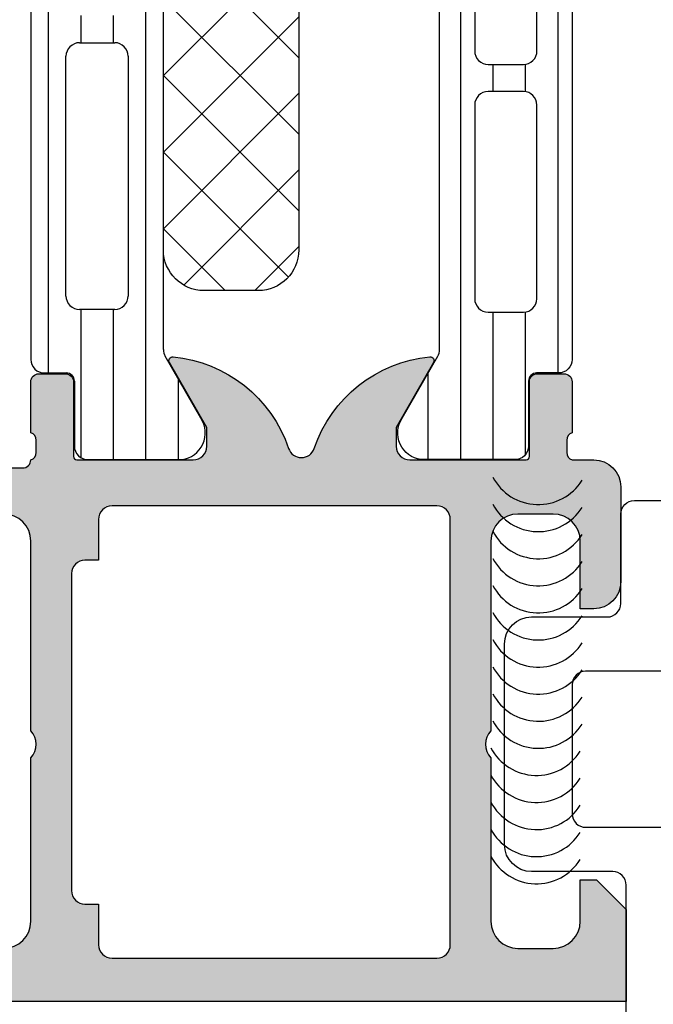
# Model space of a CAD drawing. Header units: millimetres. Extents: x 247761 to 294611, y 172579 to 236863.
# Tile 486 of 596: x 262395 to 262418, y 198208 to 198244. Entities that reach past the tile are written whole.
import ezdxf

# ---------------------------------------------------------------- set-up
doc = ezdxf.new("R2010")
doc.units = ezdxf.units.MM
doc.layers.add('FASÁDA DETAILNÍ', color=4, linetype='Continuous')
doc.layers.add('NOVA', color=240, linetype='Continuous')

# ---------------------------------------------------------------- blocks, each defined once
blk = doc.blocks.new('A$C69D17D4D')
at = {"layer": 'FASÁDA DETAILNÍ'}
h = blk.add_hatch(dxfattribs=at)
h.set_pattern_fill('LINIE', color=256, scale=1.2, angle=90, style=0)
h.set_pattern_definition([(90, (19.28296211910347, -0.6246130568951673), (-1.2, 7.347638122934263e-17), [])])
edge = h.paths.add_edge_path()
edge.add_arc((-12248.18027634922, 24896.40802904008), 0.2999999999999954, -89.99792470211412, 0.0020752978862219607, ccw=False)
edge.add_line((-12248.18026548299, 24896.10802904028), (-12248.9905968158, 24896.10800041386))
edge.add_arc((-12248.99058138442, 24895.608003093), 0.4999973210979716, 90.00176831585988, 180.0023822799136)
edge.add_line((-12249.49057870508, 24895.60798230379), (-12249.49189925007, 24894.76691005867))
edge.add_arc((-12249.69189925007, 24894.76691005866), 0.1999999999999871, -89.99999999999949, 5.115907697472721e-13, ccw=False)
edge.add_line((-12249.69189925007, 24894.56691005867), (-12253.79189925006, 24894.56691005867))
edge.add_arc((-12253.79189925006, 24894.06691005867), 0.5000000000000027, 89.99999999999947, 179.9999999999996)
edge.add_line((-12254.29189925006, 24894.06691005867), (-12254.29189925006, 24893.23616083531))
edge.add_arc((-12253.29189925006, 24893.23616083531), 0.9999999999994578, 180.0000000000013, 254.9999999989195)
edge.add_line((-12253.55071829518, 24892.27023500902), (-12252.79189925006, 24892.06691005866))
edge.add_line((-12252.79189925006, 24892.06691005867), (-12252.79189925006, 24893.06691005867))
edge.add_line((-12252.79189925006, 24893.06691005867), (-12250.49189925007, 24893.06691005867))
edge.add_arc((-12250.49360849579, 24892.06278357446), 1.004127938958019, 0.23408772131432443, 89.90246998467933, ccw=False)
edge.add_line((-12249.48948893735, 24892.06688602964), (-12249.48948893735, 24889.06700767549))
edge.add_arc((-12250.49360828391, 24889.07103603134), 1.004127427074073, 270.09751797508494, 359.7701403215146, ccw=False)
edge.add_line((-12250.49189925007, 24888.06691005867), (-12252.79189925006, 24888.06691005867))
edge.add_line((-12252.79189925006, 24888.06691005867), (-12252.79189925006, 24889.06691005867))
edge.add_line((-12252.79189925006, 24889.06691005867), (-12253.55071829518, 24888.86358510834))
edge.add_arc((-12253.29189925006, 24887.89765928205), 1.000000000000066, 105.0000000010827, 179.9999999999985)
edge.add_line((-12254.29189925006, 24887.89765928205), (-12254.29189925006, 24887.06691005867))
edge.add_arc((-12253.79189925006, 24887.06691005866), 0.4999999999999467, 180, 270)
edge.add_line((-12253.79189925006, 24886.56691005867), (-12249.69189925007, 24886.56691005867))
edge.add_arc((-12249.69362780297, 24886.36273696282), 0.2041804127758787, 1.1558689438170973, 89.51493893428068, ccw=False)
edge.add_line((-12249.48948893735, 24886.36685576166), (-12249.48946601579, 24860.52548895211))
edge.add_arc((-12248.98946869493, 24860.52550438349), 0.4999973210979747, 180.0017683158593, 270.002382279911)
edge.add_line((-12248.98944790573, 24860.02550706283), (-12248.17911657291, 24860.02553568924))
edge.add_arc((-12248.17910570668, 24859.72553568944), 0.299999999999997, 0.0020752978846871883, 90.00207529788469, ccw=False)
edge.add_line((-12247.87910570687, 24859.72554655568), (-12247.87935072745, 24857.32554816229))
edge.add_arc((-12247.37935475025, 24857.32556363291), 0.499995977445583, 180.0017728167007, 270.0023777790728)
edge.add_line((-12247.37933400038, 24856.8255676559), (-12243.90279250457, 24856.82569430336))
edge.add_arc((-12244.04513900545, 24857.81550722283), 0.99999607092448, 278.1836833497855, 392.7290913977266)
edge.add_line((-12243.20390593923, 24858.35617261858), (-12244.52245836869, 24860.63978170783))
edge.add_arc((-12244.08945470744, 24860.88979736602), 0.5000000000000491, 180.0021352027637, 210.0020718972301, ccw=False)
edge.add_line((-12244.58945470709, 24860.88977873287), (-12244.59054101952, 24895.24404748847))
edge.add_arc((-12244.09054101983, 24895.24406507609), 0.5000000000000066, 150.0020786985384, 180.0020153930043, ccw=False)
edge.add_line((-12244.52356279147, 24895.49404936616), (-12243.20517579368, 24897.77775396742))
edge.add_arc((-12244.04644802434, 24898.31835842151), 0.9999960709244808, 327.2750591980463, 441.8204672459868)
edge.add_line((-12243.90417322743, 24899.30818165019), (-12247.38071472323, 24899.30805500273))
edge.add_arc((-12247.38069925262, 24898.80805902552), 0.4999959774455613, 90.0017728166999, 180.0023777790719)
edge.add_line((-12247.88069522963, 24898.80803827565), (-12247.88027634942, 24896.40803990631))
edge = h.paths.add_edge_path(flags=16)
edge.add_line((-12247.69000074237, 24872.21691630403), (-12246.39000663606, 24872.21691630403))
edge.add_arc((-12246.3900029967, 24871.71691994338), 0.4999963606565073, -0.00041704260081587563, 90.0004170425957, ccw=False)
edge.add_line((-12245.89000663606, 24871.71691630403), (-12245.89000663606, 24862.86692240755))
edge.add_arc((-12246.3900029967, 24862.86691876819), 0.4999963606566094, -90.00041704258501, 0.0004170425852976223, ccw=False)
edge.add_line((-12246.39000663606, 24862.36692240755), (-12247.69000074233, 24862.36692240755))
edge.add_arc((-12247.69001731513, 24862.86692240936), 0.5000000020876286, 180.0000002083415, 270.0018991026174, ccw=False)
edge.add_line((-12248.19001731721, 24862.86692240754), (-12248.19001731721, 24871.71691630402))
edge.add_arc((-12247.69001731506, 24871.71691630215), 0.5000000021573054, 89.99810091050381, 179.9999997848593, ccw=False)
edge = h.paths.add_edge_path(flags=16)
edge.add_arc((-12247.6900173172, 24882.41692240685), 0.4999999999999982, 89.99999999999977, 180.000000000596, ccw=False)
edge.add_line((-12247.6900173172, 24882.91692240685), (-12246.39000663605, 24882.91692240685))
edge.add_arc((-12246.39000663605, 24882.41692240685), 0.4999999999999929, -5.965148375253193e-10, 89.99999999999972, ccw=False)
edge.add_line((-12245.89000663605, 24882.41692240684), (-12245.89000663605, 24873.71691630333))
edge.add_arc((-12246.39000663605, 24873.71691630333), 0.5000000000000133, 270.0000000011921, 359.99999999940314, ccw=False)
edge.add_line((-12246.39000663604, 24873.21691630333), (-12247.69001731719, 24873.21691630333))
edge.add_arc((-12247.6900173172, 24873.71691630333), 0.5000000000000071, 180.0000000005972, 270.0000000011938, ccw=False)
edge.add_line((-12248.1900173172, 24873.71691630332), (-12248.1900173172, 24882.41692240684))
edge = h.paths.add_edge_path(flags=16)
edge.add_arc((-12246.3900029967, 24884.41691876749), 0.4999963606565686, -90.00041704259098, 0.0004170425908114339, ccw=False)
edge.add_line((-12246.39000663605, 24883.91692240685), (-12247.69000074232, 24883.91692240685))
edge.add_arc((-12247.69001731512, 24884.41692240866), 0.5000000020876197, 180.0000002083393, 270.0018991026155, ccw=False)
edge.add_line((-12248.1900173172, 24884.41692240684), (-12248.1900173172, 24893.26693156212))
edge.add_arc((-12247.69003257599, 24893.26693156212), 0.4999847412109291, 89.99999999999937, 180.0000000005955, ccw=False)
edge.add_line((-12247.69003257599, 24893.76691630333), (-12246.39002189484, 24893.76691630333))
edge.add_arc((-12246.39002189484, 24893.26690104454), 0.5000152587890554, -5.949232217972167e-10, 90.00000000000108, ccw=False)
edge.add_line((-12245.89000663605, 24893.26690104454), (-12245.89000663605, 24884.41692240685))
h = blk.add_hatch(dxfattribs=at)
h.set_pattern_fill('_USER', color=256, scale=1.2, angle=270, style=0, pattern_type=0)
h.set_pattern_definition([(270, (-12229.48946601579, 24894.31811234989), (1.2, -2.20433997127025e-16), [])])
edge = h.paths.add_edge_path()
edge.add_line((-12234.4564777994, 24890.49400250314), (-12235.77494751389, 24892.77765934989))
edge.add_arc((-12234.93369486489, 24893.31829427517), 0.999996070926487, 98.18160805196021, 212.7270160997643, ccw=False)
edge.add_line((-12235.07600551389, 24894.3081123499), (-12231.59946401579, 24894.3081123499))
edge.add_arc((-12231.59946137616, 24893.80811637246), 0.499995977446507, -0.0003024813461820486, 90.00030248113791, ccw=False)
edge.add_line((-12231.09946539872, 24893.80811373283), (-12231.09979734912, 24891.4081153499))
edge.add_arc((-12230.79979734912, 24891.4081153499), 0.3000000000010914, 180, 269.9999999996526)
edge.add_line((-12230.79979734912, 24891.10811534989), (-12229.98946601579, 24891.10811534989))
edge.add_arc((-12229.98946333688, 24890.6081180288), 0.4999973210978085, -0.0003069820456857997, 90.00030698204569, ccw=False)
edge.add_line((-12229.48946601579, 24890.60811534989), (-12229.48946601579, 24860.52564105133))
edge.add_arc((-12229.98946333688, 24860.52563837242), 0.4999973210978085, -90.0003069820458, 0.0003069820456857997, ccw=False)
edge.add_line((-12229.98946601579, 24860.02564105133), (-12230.79979734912, 24860.02564105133))
edge.add_arc((-12230.79979734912, 24859.72564105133), 0.3000000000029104, 90.0000000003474, 180)
edge.add_line((-12231.09979734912, 24859.72564105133), (-12231.09946539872, 24857.32564266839))
edge.add_arc((-12231.59946137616, 24857.32564002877), 0.499995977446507, -90.00030248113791, 0.0003024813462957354, ccw=False)
edge.add_line((-12231.59946401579, 24856.82564405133), (-12235.07600551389, 24856.82564405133))
edge.add_arc((-12234.9336948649, 24857.81546212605), 0.9999960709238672, 147.2729839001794, 261.81839194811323, ccw=False)
edge.add_line((-12235.77494751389, 24858.35609705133), (-12234.4564777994, 24860.63975389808))
edge.add_arc((-12234.88949051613, 24860.88975387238), 0.5000000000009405, 330.0000034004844, 359.9999400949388)
edge.add_line((-12234.38949051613, 24860.88975334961), (-12234.38949051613, 24890.24400305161))
edge.add_arc((-12234.88949051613, 24890.24400252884), 0.5000000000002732, 5.990506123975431e-05, 29.99999659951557)
edge = h.paths.add_edge_path(flags=16)
edge.add_line((-12233.0894797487, 24869.91728532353), (-12233.08946448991, 24862.76726090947))
edge.add_arc((-12232.58942093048, 24862.7673044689), 0.5000435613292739, 180.0049911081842, 269.9950088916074)
edge.add_line((-12232.58946448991, 24862.26726090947), (-12231.28945571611, 24862.26726090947))
edge.add_arc((-12231.28948329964, 24862.76727323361), 0.500012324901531, 270.0031607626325, 359.9985877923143)
edge.add_line((-12230.78947097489, 24862.76726090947), (-12230.78947097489, 24869.91728532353))
edge.add_arc((-12231.28951453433, 24869.9172417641), 0.5000435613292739, 0.004991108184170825, 89.9950088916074)
edge.add_line((-12231.28947097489, 24870.41728532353), (-12232.5894797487, 24870.41728532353))
edge.add_arc((-12232.58943618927, 24869.9172417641), 0.500043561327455, 90.00499110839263, 179.9950088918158)
edge = h.paths.add_edge_path(flags=16)
edge.add_line((-12233.0894797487, 24888.26728484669), (-12233.0894797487, 24881.11725900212))
edge.add_arc((-12232.58943618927, 24881.11730256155), 0.5000435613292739, 180.0049911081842, 269.9950088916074)
edge.add_line((-12232.5894797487, 24880.61725900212), (-12231.28947097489, 24880.61725900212))
edge.add_arc((-12231.28951453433, 24881.11730256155), 0.500043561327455, 270.0049911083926, 359.9950088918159)
edge.add_line((-12230.78947097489, 24881.11725900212), (-12230.78947097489, 24888.26728484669))
edge.add_arc((-12231.28951453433, 24888.26724128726), 0.5000435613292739, 0.004991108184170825, 89.9950088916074)
edge.add_line((-12231.28947097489, 24888.76728484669), (-12232.5894797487, 24888.76728484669))
edge.add_arc((-12232.58943618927, 24888.26724128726), 0.500043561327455, 90.00499110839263, 179.9950088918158)
edge = h.paths.add_edge_path(flags=16)
edge.add_line((-12233.0894797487, 24879.11725900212), (-12233.0894797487, 24871.91728532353))
edge.add_arc((-12232.58953052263, 24871.91723454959), 0.4999492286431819, 179.9941811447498, 270.0058188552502)
edge.add_line((-12232.5894797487, 24871.41728532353), (-12231.28947097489, 24871.41728532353))
edge.add_arc((-12231.28942020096, 24871.91723454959), 0.4999492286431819, 269.9941811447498, 360.0058188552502)
edge.add_line((-12230.78947097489, 24871.91728532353), (-12230.78947097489, 24879.11725900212))
edge.add_arc((-12231.28942020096, 24879.11730977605), 0.4999492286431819, 359.9941811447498, 450.0058188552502)
edge.add_line((-12231.28947097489, 24879.61725900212), (-12232.5894797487, 24879.61725900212))
edge.add_arc((-12232.58953052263, 24879.11730977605), 0.4999492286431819, 89.9941811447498, 180.0058188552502)
h = blk.add_hatch(dxfattribs=at)
h.set_pattern_fill('NETZ', color=256, scale=2, angle=135, style=0)
h.set_pattern_definition([(135, (-12244.58873122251, 24878.06703574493), (-1.414213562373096, -1.414213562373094), []), (225, (-12244.58873122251, 24878.06703574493), (1.414213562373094, -1.414213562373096), [])])
h.paths.add_polyline_path([(-12239.58873122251, 24891.56703574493, 0.4142135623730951), (-12241.08873122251, 24893.06703574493), (-12243.08873122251, 24893.06703574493, 0.4142135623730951), (-12244.58873122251, 24891.56703574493), (-12244.58873122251, 24864.56703574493, 0.4142135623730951), (-12243.08873122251, 24863.06703574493), (-12241.08873122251, 24863.06703574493, 0.4142135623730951), (-12239.58873122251, 24864.56703574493)])
h = blk.add_hatch(color=256, dxfattribs=at)
edge = h.paths.add_edge_path()
edge.add_arc((-12231.18959673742, 24856.93811970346), 0.1199999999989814, 270.0000000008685, 360.000000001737)
edge.add_line((-12231.06959673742, 24856.93811970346), (-12231.06959673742, 24859.69811770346))
edge.add_arc((-12230.76959673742, 24859.69811770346), 0.3000000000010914, 90, 180, ccw=False)
edge.add_line((-12230.76959673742, 24859.99811770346), (-12229.78962241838, 24859.99811770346))
edge.add_arc((-12229.78962241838, 24859.69811770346), 0.2999999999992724, 0, 90, ccw=False)
edge.add_line((-12229.48962241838, 24859.69811770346), (-12229.48962241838, 24857.81810670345))
edge.add_arc((-12229.41075532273, 24857.55056336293), 0.278925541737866, 106.4245945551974, 181.1628700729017)
edge.add_line((-12229.68962341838, 24857.54490270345), (-12229.68962341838, 24857.09130870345))
edge.add_arc((-12229.41078597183, 24857.08564029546), 0.2788950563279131, 178.835410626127, 253.5801235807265)
edge.add_line((-12229.48962241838, 24856.81811970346), (-12228.68944770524, 24856.81811970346))
edge.add_arc((-12228.68944770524, 24855.81811970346), 1, 0, 90, ccw=False)
edge.add_line((-12227.68944770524, 24855.81811970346), (-12227.68944770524, 24852.31811234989))
edge.add_arc((-12228.68946752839, 24852.31813217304), 1.000019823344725, 270.00113576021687, 359.9988642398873, ccw=False)
edge.add_line((-12228.68944770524, 24851.31811234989), (-12229.18944770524, 24851.31811234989))
edge.add_line((-12229.18944770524, 24851.31811234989), (-12229.18944770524, 24853.81811234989))
edge.add_arc((-12230.18949309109, 24853.81806696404), 1.0000453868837, 0.002600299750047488, 89.99739970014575)
edge.add_line((-12230.18944770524, 24854.81811234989), (-12231.48946601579, 24854.81811234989))
edge.add_arc((-12231.48941351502, 24853.81805984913), 1.00005250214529, 90.0030079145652, 179.996992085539)
edge.add_line((-12232.48946601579, 24853.81811234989), (-12232.48946601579, 24846.81811234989))
edge.add_arc((-12231.96434426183, 24846.31811234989), 0.7250881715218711, 136.4038161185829, 223.5961838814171)
edge.add_line((-12232.48946601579, 24845.81811234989), (-12232.48946601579, 24839.78402421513))
edge.add_arc((-12231.48941351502, 24839.7840767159), 1.000052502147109, 180.003007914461, 269.9969920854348)
edge.add_line((-12231.48946601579, 24838.78402421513), (-12230.18944770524, 24838.78402421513))
edge.add_arc((-12230.18949309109, 24839.78406960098), 1.000045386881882, 270.0026002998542, 359.99739970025)
edge.add_line((-12229.18944770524, 24839.78402421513), (-12229.18944770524, 24841.31811234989))
edge.add_line((-12229.18944770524, 24841.31811234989), (-12228.58944160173, 24841.31811234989))
edge.add_line((-12228.58944160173, 24841.31811234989), (-12227.48946601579, 24840.21810624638))
edge.add_line((-12227.48946601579, 24840.21810624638), (-12227.48946601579, 24836.81811234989))
edge.add_line((-12227.48946601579, 24836.81811234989), (-12254.48936683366, 24836.81811234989))
edge.add_line((-12254.48936683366, 24836.81811234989), (-12254.48936683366, 24840.21810624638))
edge.add_line((-12254.48936683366, 24840.21810624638), (-12253.38939124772, 24841.31811234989))
edge.add_line((-12253.38939124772, 24841.31811234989), (-12252.78938514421, 24841.31811234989))
edge.add_line((-12252.78938514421, 24841.31811234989), (-12252.78938514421, 24839.78402421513))
edge.add_arc((-12251.78933975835, 24839.78406960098), 1.0000453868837, 180.00260029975, 269.9973997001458)
edge.add_line((-12251.78938514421, 24838.78402421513), (-12250.48936683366, 24838.78402421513))
edge.add_arc((-12250.48941933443, 24839.7840767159), 1.00005250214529, 270.0030079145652, 359.996992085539)
edge.add_line((-12249.48936683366, 24839.78402421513), (-12249.48936683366, 24845.81811234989))
edge.add_arc((-12250.01448858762, 24846.31811234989), 0.7250881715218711, 316.4038161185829, 403.5961838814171)
edge.add_line((-12249.48936683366, 24846.81811234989), (-12249.48936683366, 24853.81811234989))
edge.add_arc((-12250.48941933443, 24853.81805984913), 1.000052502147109, 0.003007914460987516, 89.9969920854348)
edge.add_line((-12250.48936683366, 24854.81811234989), (-12251.78938514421, 24854.81811234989))
edge.add_arc((-12251.78933975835, 24853.81806696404), 1.000045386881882, 90.00260029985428, 179.99739970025)
edge.add_line((-12252.78938514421, 24853.81811234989), (-12252.78938514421, 24851.31811234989))
edge.add_line((-12252.78938514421, 24851.31811234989), (-12253.28938514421, 24851.31811234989))
edge.add_arc((-12253.28936532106, 24852.31813217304), 1.000019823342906, 180.0011357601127, 269.99886423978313, ccw=False)
edge.add_line((-12254.28938514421, 24852.31811234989), (-12254.28938514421, 24856.81811234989))
edge.add_arc((-12253.78939546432, 24856.81812267), 0.4999896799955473, 89.99881737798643, 180.0011826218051, ccw=False)
edge.add_line((-12253.78938514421, 24857.31811234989), (-12252.78938514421, 24857.31811234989))
edge.add_line((-12252.78938514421, 24857.31811234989), (-12252.78938514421, 24856.51810929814))
edge.add_line((-12252.78938514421, 24856.51810929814), (-12249.78936988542, 24856.51810929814))
edge.add_arc((-12249.78936719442, 24856.81811701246), 0.3000077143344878, 269.9994860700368, 360.0005139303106)
edge.add_arc((-12249.56819592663, 24857.08564029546), 0.2788950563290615, 286.4198764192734, 361.164589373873)
edge.add_line((-12249.28935848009, 24857.09130870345), (-12249.28935848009, 24857.54490270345))
edge.add_arc((-12249.56822657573, 24857.55056336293), 0.2789255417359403, 358.8371299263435, 433.5754054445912)
edge.add_line((-12249.48935948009, 24857.81810670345), (-12249.48935948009, 24859.69811770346))
edge.add_arc((-12249.18935948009, 24859.69811770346), 0.2999999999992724, 90, 180, ccw=False)
edge.add_line((-12249.18935948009, 24859.99811770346), (-12248.20938516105, 24859.99811770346))
edge.add_arc((-12248.20938516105, 24859.69811770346), 0.2999999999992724, 0, 90, ccw=False)
edge.add_line((-12247.90938516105, 24859.69811770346), (-12247.90938516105, 24856.93811970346))
edge.add_arc((-12247.78938516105, 24856.93811970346), 0.1200000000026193, 180, 269.9999999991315)
edge.add_line((-12247.78938516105, 24856.81811970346), (-12243.48935948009, 24856.81811970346))
edge.add_arc((-12243.48935948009, 24857.31811970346), 0.5, 270, 360)
edge.add_line((-12242.98935948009, 24857.31811970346), (-12242.98935948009, 24858.01811970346))
edge.add_line((-12242.98935948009, 24858.01811970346), (-12244.37085493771, 24860.41094002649))
edge.add_arc((-12244.25123969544, 24860.47999991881), 0.1381197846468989, 82.29756250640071, 209.9999999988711, ccw=False)
edge.add_arc((-12244.69885808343, 24855.63864868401), 5.000000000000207, 18.709400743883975, 84.65077199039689, ccw=False)
edge.add_arc((-12239.48949094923, 24857.40287487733), 0.5000000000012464, 198.7094007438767, 341.2905992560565)
edge.add_arc((-12234.28012381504, 24855.63864868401), 4.999999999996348, 95.34922800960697, 161.2905992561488, ccw=False)
edge.add_arc((-12234.72774220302, 24860.47999991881), 0.1381197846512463, -29.99999999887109, 97.70243749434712, ccw=False)
edge.add_line((-12234.60812696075, 24860.41094002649), (-12235.98962241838, 24858.01811970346))
edge.add_line((-12235.98962241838, 24858.01811970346), (-12235.98962241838, 24857.31811970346))
edge.add_arc((-12235.48962241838, 24857.31811970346), 0.5, 180, 270)
edge.add_line((-12235.48962241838, 24856.81811970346), (-12231.18959673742, 24856.81811970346))
edge = h.paths.add_edge_path(flags=16)
edge.add_arc((-12246.48937446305, 24838.91811845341), 0.5, 180, 270)
edge.add_line((-12246.48937446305, 24838.41811845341), (-12234.48946601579, 24838.41811845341))
edge.add_arc((-12234.48946601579, 24838.91811845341), 0.5, 270, 360)
edge.add_line((-12233.98946601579, 24838.91811845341), (-12233.98946601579, 24854.61810014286))
edge.add_arc((-12234.48946601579, 24854.61810014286), 0.5, 0, 90)
edge.add_line((-12234.48946601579, 24855.11810014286), (-12246.48937446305, 24855.11810014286))
edge.add_arc((-12246.48937446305, 24854.61810014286), 0.5, 90, 180)
edge.add_line((-12246.98937446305, 24854.61810014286), (-12246.98937446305, 24853.11810014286))
edge.add_line((-12246.98937446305, 24853.11810014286), (-12247.48937446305, 24853.11810014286))
edge.add_arc((-12247.48937446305, 24852.61810014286), 0.5, 90, 180)
edge.add_line((-12247.98937446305, 24852.61810014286), (-12247.98937446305, 24840.91811845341))
edge.add_arc((-12247.48937446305, 24840.91811845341), 0.5, 180, 270)
edge.add_line((-12247.48937446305, 24840.41811845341), (-12246.98937446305, 24840.41811845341))
edge.add_line((-12246.98937446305, 24840.41811845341), (-12246.98937446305, 24838.91811845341))
for p, q in [((-12244.58945470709, 24860.88977873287), (-12244.59054101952, 24895.24404748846)), ((-12249.48948893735, 24886.36685576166), (-12249.48946601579, 24860.52548895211)), ((-12247.69000074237, 24872.21691630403), (-12246.39000663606, 24872.21691630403)), ((-12248.19001731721, 24862.86692240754), (-12248.19001731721, 24871.71691630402)), ((-12245.89000663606, 24871.71691630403), (-12245.89000663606, 24862.86692240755)), ((-12246.39000663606, 24862.36692240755), (-12247.69000074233, 24862.36692240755)), ((-12243.20390593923, 24858.35617261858), (-12244.52245836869, 24860.63978170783)), ((-12248.98944790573, 24860.02550706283), (-12248.17911657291, 24860.02553568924)), ((-12247.87910570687, 24859.72554655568), (-12247.87935072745, 24857.32554816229)), ((-12247.37933400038, 24856.8255676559), (-12243.90279250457, 24856.82569430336))]:
    blk.add_line(p, q, dxfattribs=at)
for points in [[(-12234.4564777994, 24890.49400250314), (-12235.77494751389, 24892.77765934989, -0.5460410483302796), (-12235.07600551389, 24894.3081123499), (-12231.59946401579, 24894.3081123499, -0.414216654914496), (-12231.09946539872, 24893.80811373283), (-12231.09979734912, 24891.4081153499, 0.414213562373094), (-12230.79979734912, 24891.10811534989), (-12229.98946601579, 24891.10811534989, -0.414216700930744), (-12229.48946601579, 24890.60811534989), (-12229.48946601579, 24860.52564105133, -0.414216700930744), (-12229.98946601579, 24860.02564105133), (-12230.79979734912, 24860.02564105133, 0.414213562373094), (-12231.09979734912, 24859.72564105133), (-12231.09946539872, 24857.32564266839, -0.4142166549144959), (-12231.59946401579, 24856.82564405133), (-12235.07600551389, 24856.82564405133, -0.5460410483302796), (-12235.77494751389, 24858.35609705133), (-12234.4564777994, 24860.63975389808, 0.1316522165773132), (-12234.38949051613, 24860.88975334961), (-12234.38949051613, 24890.24400305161, 0.1316522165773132)], [(-12244.58873122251, 24864.56703574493), (-12244.58873122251, 24891.56703574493, -0.414213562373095), (-12243.08873122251, 24893.06703574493), (-12241.08873122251, 24893.06703574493, -0.414213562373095), (-12239.58873122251, 24891.56703574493), (-12239.58873122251, 24864.56703574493, -0.414213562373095), (-12241.08873122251, 24863.06703574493), (-12243.08873122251, 24863.06703574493, -0.414213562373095)], [(-12233.0894797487, 24879.11725900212), (-12233.0894797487, 24871.91728532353, 0.4142730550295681), (-12232.5894797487, 24871.41728532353), (-12231.28947097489, 24871.41728532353, 0.4142730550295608), (-12230.78947097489, 24871.91728532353), (-12230.78947097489, 24879.11725900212, 0.4142730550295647), (-12231.28947097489, 24879.61725900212), (-12232.5894797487, 24879.61725900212, 0.414273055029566)], [(-12233.0894797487, 24869.91728532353), (-12233.08946448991, 24862.76726090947, 0.4141625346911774), (-12232.58946448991, 24862.26726090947), (-12231.28945571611, 24862.26726090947, 0.4141901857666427), (-12230.78947097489, 24862.76726090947), (-12230.78947097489, 24869.91728532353, 0.4141625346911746), (-12231.28947097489, 24870.41728532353), (-12232.5894797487, 24870.41728532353, 0.4141625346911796)], [(-12246.98937446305, 24838.91811845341, 0.414213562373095), (-12246.48937446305, 24838.41811845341), (-12234.48946601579, 24838.41811845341, 0.414213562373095), (-12233.98946601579, 24838.91811845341), (-12233.98946601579, 24854.61810014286, 0.414213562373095), (-12234.48946601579, 24855.11810014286), (-12246.48937446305, 24855.11810014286, 0.414213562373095), (-12246.98937446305, 24854.61810014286), (-12246.98937446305, 24853.11810014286), (-12247.48937446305, 24853.11810014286, 0.414213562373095), (-12247.98937446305, 24852.61810014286), (-12247.98937446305, 24840.91811845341, 0.414213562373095), (-12247.48937446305, 24840.41811845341), (-12246.98937446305, 24840.41811845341)]]:
    blk.add_lwpolyline(points, format="xyb", close=True, dxfattribs=at)
for points in [[(-12250.48936683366, 24838.78402421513, 0.4141828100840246), (-12249.48936683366, 24839.78402421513), (-12249.48936683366, 24845.81811234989, 0.3999328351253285), (-12249.48936683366, 24846.81811234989), (-12249.48936683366, 24853.81811234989, 0.4141828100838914), (-12250.48936683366, 24854.81811234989)], [(-12252.78938514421, 24856.51810929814), (-12249.78936988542, 24856.51810929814, 0.4142188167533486), (-12249.48935948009, 24856.81811970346, 0.338212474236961), (-12249.28935848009, 24857.09130870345), (-12249.28935848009, 24857.54490270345, 0.3381811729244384), (-12249.48935948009, 24857.81810670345), (-12249.48935948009, 24859.69811770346, -0.414213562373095), (-12249.18935948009, 24859.99811770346), (-12248.20938516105, 24859.99811770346, -0.414213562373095), (-12247.90938516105, 24859.69811770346), (-12247.90938516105, 24856.93811970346, 0.414213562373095), (-12247.78938516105, 24856.81811970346), (-12243.48935948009, 24856.81811970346, 0.414213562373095), (-12242.98935948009, 24857.31811970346), (-12242.98935948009, 24858.01811970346), (-12244.37085493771, 24860.41094002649, -0.6230654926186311), (-12244.23272772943, 24860.61687351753, -0.295935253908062), (-12239.96306977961, 24857.24249067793, 0.717126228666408), (-12239.01591211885, 24857.24249067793, -0.295935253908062), (-12234.74625416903, 24860.61687351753, -0.6230654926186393), (-12234.60812696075, 24860.41094002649), (-12235.98962241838, 24858.01811970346), (-12235.98962241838, 24857.31811970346, 0.414213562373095), (-12235.48962241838, 24856.81811970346), (-12231.18959673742, 24856.81811970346, 0.414213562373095), (-12231.06959673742, 24856.93811970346), (-12231.06959673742, 24859.69811770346, -0.414213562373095), (-12230.76959673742, 24859.99811770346), (-12229.78962241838, 24859.99811770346, -0.414213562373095), (-12229.48962241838, 24859.69811770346), (-12229.48962241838, 24857.81810670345, 0.3381811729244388), (-12229.68962341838, 24857.54490270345), (-12229.68962341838, 24857.09130870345, 0.338212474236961), (-12229.48962241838, 24856.81811970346), (-12228.68944770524, 24856.81811970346, -0.414213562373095), (-12227.68944770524, 24855.81811970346), (-12227.68944770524, 24852.31811234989, -0.4142019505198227), (-12228.68944770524, 24851.31811234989), (-12229.18944770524, 24851.31811234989), (-12229.18944770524, 24853.81811234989, 0.4141869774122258), (-12230.18944770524, 24854.81811234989), (-12231.48946601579, 24854.81811234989, 0.4141828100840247), (-12232.48946601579, 24853.81811234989), (-12232.48946601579, 24846.81811234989, 0.3999328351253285), (-12232.48946601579, 24845.81811234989), (-12232.48946601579, 24839.78402421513, 0.4141828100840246), (-12231.48946601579, 24838.78402421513), (-12230.18944770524, 24838.78402421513, 0.4141869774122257), (-12229.18944770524, 24839.78402421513), (-12229.18944770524, 24841.31811234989), (-12228.58944160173, 24841.31811234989), (-12227.48946601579, 24840.21810624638), (-12227.48946601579, 24836.81811234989), (-12254.48936683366, 24836.81811234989)], [(-12209.48956553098, 24722.08197171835), (-12226.98946601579, 24722.08197171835, -0.414213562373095), (-12227.48946601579, 24722.58197171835), (-12227.48946601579, 24841.11811234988, 0.414213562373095), (-12227.98946601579, 24841.61811234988), (-12230.98946601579, 24841.61811234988, -0.414213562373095), (-12231.98946601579, 24842.61811234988), (-12231.98946601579, 24850.01811235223, -0.4142135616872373), (-12230.98946601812, 24851.01811235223), (-12228.18946601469, 24851.01811235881, 0.4142135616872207), (-12227.68946601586, 24851.51811235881), (-12227.68946601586, 24854.81811234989, -0.414213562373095), (-12227.18946601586, 24855.31811234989), (-12226.18946601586, 24855.31811234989, -0.414213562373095)], [(-12226.18946600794, 24849.01811039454), (-12228.98946606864, 24849.01811039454, 0.4142135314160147), (-12229.48946601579, 24848.51811039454), (-12229.48946601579, 24843.75206129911, 0.4142135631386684), (-12228.98946601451, 24843.25206129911), (-12225.98946601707, 24843.25206130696, -0.4142135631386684)]]:
    blk.add_lwpolyline(points, format="xyb", dxfattribs=at)
for centre, radius, start, end in [((-12247.69001731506, 24871.71691630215), 0.5000000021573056, 89.99810091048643, 179.9999997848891), ((-12246.3900029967, 24871.71691994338), 0.4999963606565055, 359.9995829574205, 90.00041704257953), ((-12247.69001731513, 24862.86692240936), 0.5000000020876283, 180.0000002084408, 270.0018991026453), ((-12246.3900029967, 24862.86691876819), 0.4999963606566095, 269.9995829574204, 0.0004170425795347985), ((-12244.08945470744, 24860.88979736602), 0.5000000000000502, 180.0021352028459, 210.0020718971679), ((-12248.98946869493, 24860.52550438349), 0.4999973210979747, 180.0017683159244, 270.0023822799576), ((-12248.17910570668, 24859.72553568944), 0.2999999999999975, 0.002075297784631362, 90.00207529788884), ((-12244.04513900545, 24857.81550722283), 0.9999960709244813, 278.1836833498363, 32.72909139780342), ((-12247.37935475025, 24857.32556363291), 0.4999959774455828, 180.0017728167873, 270.0023777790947), ((-12230.73805639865, 24857.07409028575), 1.906465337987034, 207.9679544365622, 327.967954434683), ((-12230.73805639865, 24856.07409028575), 1.906465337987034, 207.9679544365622, 327.967954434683), ((-12230.73805639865, 24855.07409028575), 1.906465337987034, 207.9679544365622, 327.967954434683), ((-12230.73805639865, 24854.07409028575), 1.906465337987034, 207.9679544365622, 327.967954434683), ((-12230.73805639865, 24853.07409028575), 1.906465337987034, 207.9679544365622, 327.967954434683), ((-12230.73805639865, 24852.07409028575), 1.906465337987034, 207.9679544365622, 327.967954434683), ((-12230.73805639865, 24851.07409028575), 1.906465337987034, 207.9679544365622, 327.967954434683), ((-12230.73805639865, 24850.07409028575), 1.906465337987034, 207.9679544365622, 327.967954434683), ((-12230.73805639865, 24849.07409028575), 1.906465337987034, 207.9679544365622, 327.967954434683), ((-12230.73805639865, 24848.07409028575), 1.906465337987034, 207.9679544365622, 327.967954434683), ((-12230.80565670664, 24847.07528916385), 1.906465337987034, 207.9679544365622, 327.967954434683), ((-12230.80565670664, 24846.07528916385), 1.906465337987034, 207.9679544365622, 327.967954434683), ((-12230.80565670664, 24845.07528916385), 1.906465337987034, 207.9679544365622, 327.967954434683), ((-12230.80565670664, 24844.07528916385), 1.906465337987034, 207.9679544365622, 327.967954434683), ((-12230.80565670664, 24843.07528916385), 1.906465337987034, 207.9679544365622, 327.967954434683)]:
    blk.add_arc(centre, radius, start, end, dxfattribs=at)

msp = doc.modelspace()

# ---------------------------------------------------------------- block references
at = {"layer": 'NOVA', "ltscale": 300}
msp.add_blockref('A$C69D17D4D', (274644.5174331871, 173371.2585875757), dxfattribs=at)

doc.saveas('drawing.dxf')
